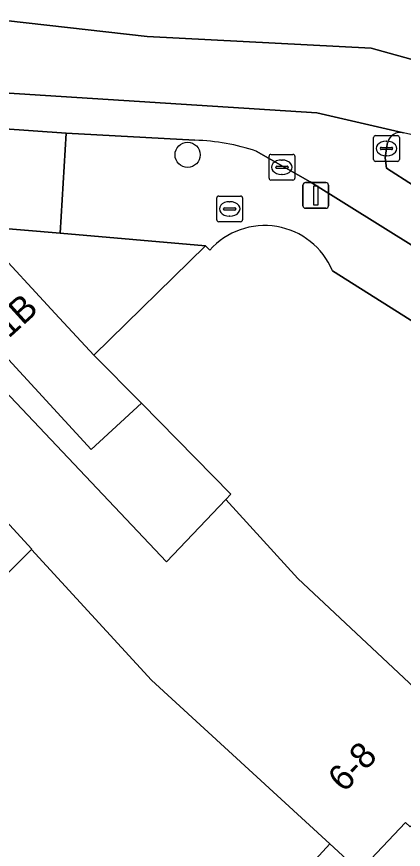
# Model space of a CAD drawing. Extents: x 160663 to 161506, y 382245 to 383291.
# Drawn here: x 160946.01 to 160961.04, y 382898.51 to 382930.82 of the extents above; entities that cross this region are included whole.
import ezdxf

# ---------------------------------------------------------------- set-up
doc = ezdxf.new("R2010")
doc.units = 0
for name, color, linetype in [('IMGEO_Boom', 7, 'Continuous'), ('IMGEO_Brandkraan', 7, 'Continuous'), ('IMGEO_Erf', 7, 'Continuous'), ('IMGEO_Fietspad_gesloten', 7, 'Continuous'), ('IMGEO_Kolk', 7, 'Continuous'), ('IMGEO_Lichtmast', 7, 'Continuous'), ('IMGEO_OVBaan_gesloten', 7, 'Continuous'), ('IMGEO_Pand', 7, 'Continuous'), ('IMGEO_Pand_nummerreeks', 7, 'Continuous'), ('IMGEO_Rijbaan_lokaal_gesloten', 7, 'Continuous'), ('IMGEO_Verkeerseiland_gesloten', 7, 'Continuous'), ('IMGEO_Voetpad_open', 7, 'Continuous')]:
    doc.layers.add(name, color=color, linetype=linetype)

msp = doc.modelspace()

# ---------------------------------------------------------------- linework, layer by layer
at = {"layer": 'IMGEO_Boom'}
msp.add_circle((160952.653, 382925.461), 0.489, dxfattribs=at)
at = {"layer": 'IMGEO_Brandkraan'}
for p, q in [((160953.787, 382922.935), (160953.787, 382923.787)), ((160953.862, 382923.861), (160954.714, 382923.861)), ((160954.275, 382923.641), (160954.3, 382923.641)), ((160954.788, 382923.787), (160954.788, 382922.935)), ((160954.046, 382923.355), (160954.046, 382923.367)), ((160954.484, 382923.318), (160954.086, 382923.318)), ((160954.089, 382923.404), (160954.487, 382923.404)), ((160954.53, 382923.367), (160954.53, 382923.355)), ((160954.298, 382923.081), (160954.273, 382923.081)), ((160954.714, 382922.861), (160953.862, 382922.861))]:
    msp.add_line(p, q, dxfattribs=at)
for points in [[(160953.787, 382922.935), (160953.787, 382923.787)], [(160953.862, 382923.861), (160954.714, 382923.861)], [(160954.788, 382923.787), (160954.788, 382922.935)], [(160954.714, 382922.861), (160953.862, 382922.861)]]:
    msp.add_lwpolyline(points, dxfattribs=at)
for centre, radius, start, end in [((160953.864, 382923.785), 0.0765, 91.552, 178.448), ((160953.864, 382923.785), 0.0765, 91.552, 178.448), ((160954.712, 382923.785), 0.0765, 1.552, 88.448), ((160954.712, 382923.785), 0.0765, 1.552, 88.448), ((160954.086, 382923.364), 0.0403, 85.8775, 175.7526), ((160954.083, 382923.354), 0.0366, 178.938, 274.7102), ((160954.487, 382923.361), 0.043, 264.8664, 352.4533), ((160954.491, 382923.366), 0.0386, 1.7309, 96.639), ((160953.864, 382922.937), 0.0765, 181.552, 268.448), ((160953.864, 382922.937), 0.0765, 181.552, 268.448), ((160954.712, 382922.937), 0.0765, 271.552, 358.448), ((160954.712, 382922.937), 0.0765, 271.552, 358.448)]:
    msp.add_arc(centre, radius, start, end, dxfattribs=at)
for centre, major_axis, ratio, start_param, end_param in [((160954.274, 382923.361), (-0.387, 0.002), 0.722429, 4.712389, 7.853982), ((160954.299, 382923.361), (-0.39, 0.002), 0.717154, 1.570796, 4.712389)]:
    msp.add_ellipse(centre, major_axis=major_axis, ratio=ratio, start_param=start_param, end_param=end_param, dxfattribs=at)
at = {"layer": 'IMGEO_Erf'}
for points in [[(160944.914, 382922.091), (160947.512, 382919.302), (160949.015, 382917.688), (160953.353, 382921.931), (160947.698, 382922.415), (160940.445, 382923.031)], [(160942.156, 382919.874), (160951.834, 382909.663), (160954.133, 382912.08), (160954.337, 382912.294), (160950.858, 382915.82), (160948.904, 382914.021), (160943.051, 382920.375)], [(160942.541, 382906.075), (160946.591, 382910.148), (160946.603, 382910.159), (160940.155, 382917.163)]]:
    msp.add_lwpolyline(points, dxfattribs=at)
at = {"layer": 'IMGEO_Fietspad_gesloten'}
for points in [[(160961.035, 382926.32), (160957.674, 382927.094), (160935.566, 382928.505), (160911.678, 382931.189), (160907.553, 382931.166), (160903.382, 382930.863), (160897.497, 382930.071), (160888.563, 382927.461), (160885.812, 382926.048), (160887.39, 382924.302)], [(160910.39, 382929.798), (160910.629, 382929.789), (160914.84, 382929.519), (160932.851, 382927.616), (160940.406, 382926.828), (160947.93, 382926.301), (160952.94, 382926.027)], [(160975.444, 382911.899), (160978.452, 382913.715), (160977.162, 382914.468), (160973.572, 382916.681), (160973.525, 382916.71), (160966.771, 382920.928), (160966.11, 382921.322), (160963.2, 382923.161), (160961.434, 382924.276), (160960.377, 382924.944), (160960.333, 382925.349), (160960.379, 382925.705), (160960.425, 382925.941)], [(160955.322, 382925.605), (160957.414, 382924.41), (160972.521, 382914.992), (160974.161, 382913.943)]]:
    msp.add_lwpolyline(points, dxfattribs=at)
for centre, radius, start, end in [((160960.928, 382925.812), 0.519, 78.1045, 165.6018), ((160952.712, 382917.807), 8.223, 71.4953, 88.4119)]:
    msp.add_arc(centre, radius, start, end, dxfattribs=at)
at = {"layer": 'IMGEO_Kolk'}
for p, q in [((160959.879, 382925.28), (160959.879, 382926.132)), ((160959.954, 382926.206), (160960.806, 382926.206)), ((160960.88, 382926.132), (160960.88, 382925.28)), ((160960.367, 382925.986), (160960.392, 382925.986)), ((160960.138, 382925.7), (160960.138, 382925.712)), ((160960.576, 382925.663), (160960.178, 382925.663)), ((160960.181, 382925.749), (160960.579, 382925.749)), ((160960.622, 382925.712), (160960.622, 382925.7)), ((160955.818, 382924.552), (160955.818, 382925.404)), ((160955.893, 382925.478), (160956.745, 382925.478)), ((160956.306, 382925.258), (160956.331, 382925.258)), ((160956.819, 382925.404), (160956.819, 382924.552)), ((160960.806, 382925.206), (160959.954, 382925.206)), ((160960.39, 382925.426), (160960.365, 382925.426)), ((160956.077, 382924.972), (160956.077, 382924.984)), ((160956.515, 382924.935), (160956.117, 382924.935)), ((160956.12, 382925.021), (160956.518, 382925.021)), ((160956.561, 382924.984), (160956.561, 382924.972)), ((160956.329, 382924.698), (160956.304, 382924.698)), ((160956.745, 382924.478), (160955.893, 382924.478))]:
    msp.add_line(p, q, dxfattribs=at)
for points in [[(160959.879, 382925.28), (160959.879, 382926.132)], [(160959.954, 382926.206), (160960.806, 382926.206)], [(160960.88, 382926.132), (160960.88, 382925.28)], [(160955.818, 382924.552), (160955.818, 382925.404)], [(160955.893, 382925.478), (160956.745, 382925.478)], [(160956.819, 382925.404), (160956.819, 382924.552)], [(160960.806, 382925.206), (160959.954, 382925.206)], [(160956.745, 382924.478), (160955.893, 382924.478)]]:
    msp.add_lwpolyline(points, dxfattribs=at)
for centre, radius, start, end in [((160959.956, 382926.13), 0.0765, 91.552, 178.448), ((160959.956, 382926.13), 0.0765, 91.552, 178.448), ((160960.804, 382926.13), 0.0765, 1.552, 88.448), ((160960.804, 382926.13), 0.0765, 1.552, 88.448), ((160960.178, 382925.709), 0.0403, 85.8775, 175.7526), ((160960.175, 382925.699), 0.0366, 178.938, 274.7102), ((160960.579, 382925.706), 0.043, 264.8664, 352.4533), ((160960.583, 382925.711), 0.0386, 1.7309, 96.639), ((160955.895, 382925.402), 0.0765, 91.552, 178.448), ((160955.895, 382925.402), 0.0765, 91.552, 178.448), ((160956.743, 382925.402), 0.0765, 1.552, 88.448), ((160956.743, 382925.402), 0.0765, 1.552, 88.448), ((160959.956, 382925.282), 0.0765, 181.552, 268.448), ((160959.956, 382925.282), 0.0765, 181.552, 268.448), ((160960.804, 382925.282), 0.0765, 271.552, 358.448), ((160960.804, 382925.282), 0.0765, 271.552, 358.448), ((160956.117, 382924.981), 0.0403, 85.8775, 175.7526), ((160956.114, 382924.971), 0.0366, 178.938, 274.7102), ((160956.518, 382924.978), 0.043, 264.8664, 352.4533), ((160956.522, 382924.983), 0.0386, 1.7309, 96.639), ((160955.895, 382924.554), 0.0765, 181.552, 268.448), ((160955.895, 382924.554), 0.0765, 181.552, 268.448), ((160956.743, 382924.554), 0.0765, 271.552, 358.448), ((160956.743, 382924.554), 0.0765, 271.552, 358.448)]:
    msp.add_arc(centre, radius, start, end, dxfattribs=at)
for centre, major_axis, ratio, start_param, end_param in [((160960.366, 382925.706), (-0.387, 0.002), 0.722429, 4.712389, 7.853982), ((160960.391, 382925.706), (-0.39, 0.002), 0.717154, 1.570796, 4.712389), ((160956.305, 382924.978), (-0.387, 0.002), 0.722429, 4.712389, 7.853982), ((160956.33, 382924.978), (-0.39, 0.002), 0.717154, 1.570796, 4.712389)]:
    msp.add_ellipse(centre, major_axis=major_axis, ratio=ratio, start_param=start_param, end_param=end_param, dxfattribs=at)
at = {"layer": 'IMGEO_Lichtmast'}
for p, q in [((160957.136, 382923.487), (160957.136, 382924.287)), ((160957.136, 382924.287), (160957.136, 382923.487)), ((160957.236, 382924.387), (160958.026, 382924.387)), ((160958.026, 382924.387), (160957.236, 382924.387)), ((160958.126, 382924.287), (160958.126, 382923.487)), ((160958.126, 382923.487), (160958.126, 382924.287)), ((160958.026, 382923.387), (160957.236, 382923.387)), ((160957.236, 382923.387), (160958.026, 382923.387))]:
    msp.add_line(p, q, dxfattribs=at)
msp.add_lwpolyline([(160957.556, 382924.262), (160957.706, 382924.262), (160957.706, 382923.512), (160957.556, 382923.512), (160957.556, 382924.262)], dxfattribs=at)
for centre, start, end in [((160957.236, 382924.287), 90, 180), ((160957.236, 382924.287), 90, 180), ((160958.026, 382924.287), 0, 90), ((160958.026, 382924.287), 360, 90), ((160957.236, 382923.487), 180, 270), ((160957.236, 382923.487), 180, 270), ((160958.026, 382923.487), 270, 0), ((160958.026, 382923.487), 270, 0)]:
    msp.add_arc(centre, 0.1, start, end, dxfattribs=at)
at = {"layer": 'IMGEO_OVBaan_gesloten'}
for points in [[(160978.934, 382913.776), (160981.785, 382916.694), (160978.816, 382919.461), (160972.145, 382924.641), (160967.578, 382927.438), (160959.79, 382929.599), (160951.086, 382930.055), (160918.971, 382933.683), (160909.581, 382934.405), (160903.988, 382934.545), (160897.982, 382933.621), (160890.673, 382931.836), (160882.904, 382929.187), (160870.47, 382922.866), (160873.972, 382919.336)], [(160888.563, 382927.461), (160897.497, 382930.071), (160903.382, 382930.863), (160907.553, 382931.166), (160911.678, 382931.189), (160935.566, 382928.505), (160957.674, 382927.094), (160961.035, 382926.32)]]:
    msp.add_lwpolyline(points, dxfattribs=at)
msp.add_arc((160956.137, 382904.425), 22.436, 73.661, 77.391, dxfattribs=at)
at = {"layer": 'IMGEO_Pand'}
for points in [[(160950.858, 382915.82), (160949.015, 382917.688), (160947.512, 382919.302), (160944.914, 382922.091), (160943.051, 382920.375), (160948.904, 382914.021)], [(160946.591, 382910.148), (160951.249, 382905.071), (160958.177, 382898.714), (160959.329, 382897.657), (160961.123, 382899.543), (160961.3, 382899.375), (160962.405, 382900.537), (160962.242, 382900.693), (160963.933, 382902.47), (160956.94, 382909.02), (160954.133, 382912.08), (160951.834, 382909.663), (160942.156, 382919.874), (160940.39, 382917.481), (160940.155, 382917.163), (160946.603, 382910.159)], [(160946.591, 382910.148), (160942.541, 382906.075), (160934.398, 382914.01), (160929.946, 382910.637), (160942.018, 382898.873), (160951.057, 382890.389), (160956.948, 382896.81), (160956.667, 382897.068), (160958.177, 382898.714), (160951.249, 382905.071)]]:
    msp.add_lwpolyline(points, close=True, dxfattribs=at)
for points in [[(160953.512, 382921.758), (160953.353, 382921.931), (160949.015, 382917.688), (160950.858, 382915.82), (160954.337, 382912.294), (160954.133, 382912.08), (160956.94, 382909.02), (160963.933, 382902.47), (160969.691, 382908.048), (160969.409, 382908.377)], [(160969.406, 382913.715), (160969.504, 382913.879), (160958.277, 382920.962)]]:
    msp.add_lwpolyline(points, dxfattribs=at)
msp.add_arc((160955.645, 382919.864), 2.852, 22.6473, 138.3851, dxfattribs=at)
at = {"layer": 'IMGEO_Rijbaan_lokaal_gesloten'}
msp.add_lwpolyline([(160897.982, 382933.621), (160903.988, 382934.545), (160909.581, 382934.405), (160918.971, 382933.683), (160951.086, 382930.055), (160959.79, 382929.599), (160967.578, 382927.438), (160972.145, 382924.641), (160978.816, 382919.461), (160981.785, 382916.694), (160985.435, 382920.431)], dxfattribs=at)
at = {"layer": 'IMGEO_Verkeerseiland_gesloten'}
msp.add_lwpolyline([(160960.425, 382925.941), (160960.379, 382925.705), (160960.333, 382925.349), (160960.377, 382924.944), (160961.434, 382924.276), (160962.449, 382925.955)], dxfattribs=at)
for centre, radius, start, end in [((160960.928, 382925.812), 0.519, 78.1045, 165.6018), ((160956.137, 382904.425), 22.436, 73.661, 77.391)]:
    msp.add_arc(centre, radius, start, end, dxfattribs=at)
at = {"layer": 'IMGEO_Voetpad_open'}
msp.add_lwpolyline([(160947.698, 382922.415), (160947.93, 382926.301), (160940.406, 382926.828), (160940.114, 382923.06), (160940.445, 382923.031)], close=True, dxfattribs=at)
for points in [[(160952.94, 382926.027), (160947.93, 382926.301), (160947.698, 382922.415), (160953.353, 382921.931), (160953.512, 382921.758)], [(160974.161, 382913.943), (160972.521, 382914.992), (160957.414, 382924.41), (160955.322, 382925.605)], [(160958.277, 382920.962), (160969.504, 382913.879), (160969.406, 382913.715)], [(160969.409, 382908.377), (160969.691, 382908.048), (160963.933, 382902.47), (160962.242, 382900.693), (160962.405, 382900.537), (160961.3, 382899.375), (160961.123, 382899.543), (160959.329, 382897.657), (160958.177, 382898.714), (160956.667, 382897.068), (160956.948, 382896.81), (160951.057, 382890.389), (160951.444, 382890.027), (160946.792, 382885.259), (160943.016, 382880.612), (160939.251, 382875.978), (160939.108, 382876.103), (160938.078, 382874.918), (160938.257, 382874.773), (160937.592, 382873.956), (160938.834, 382872.783), (160974.65, 382909.428)]]:
    msp.add_lwpolyline(points, dxfattribs=at)
for centre, radius, start, end in [((160952.712, 382917.807), 8.223, 71.4953, 88.4119), ((160955.645, 382919.864), 2.852, 22.6473, 138.3851)]:
    msp.add_arc(centre, radius, start, end, dxfattribs=at)

# ---------------------------------------------------------------- texts
at = {"layer": 'IMGEO_Pand_nummerreeks'}
for s, rotation, p in [('1B', 42.2148, (160945.699, 382918.314)), ('6-8', 46.2627, (160958.735, 382900.681))]:
    msp.add_text(s, height=1, rotation=rotation, dxfattribs=at).set_placement(p)

doc.saveas('drawing.dxf')
